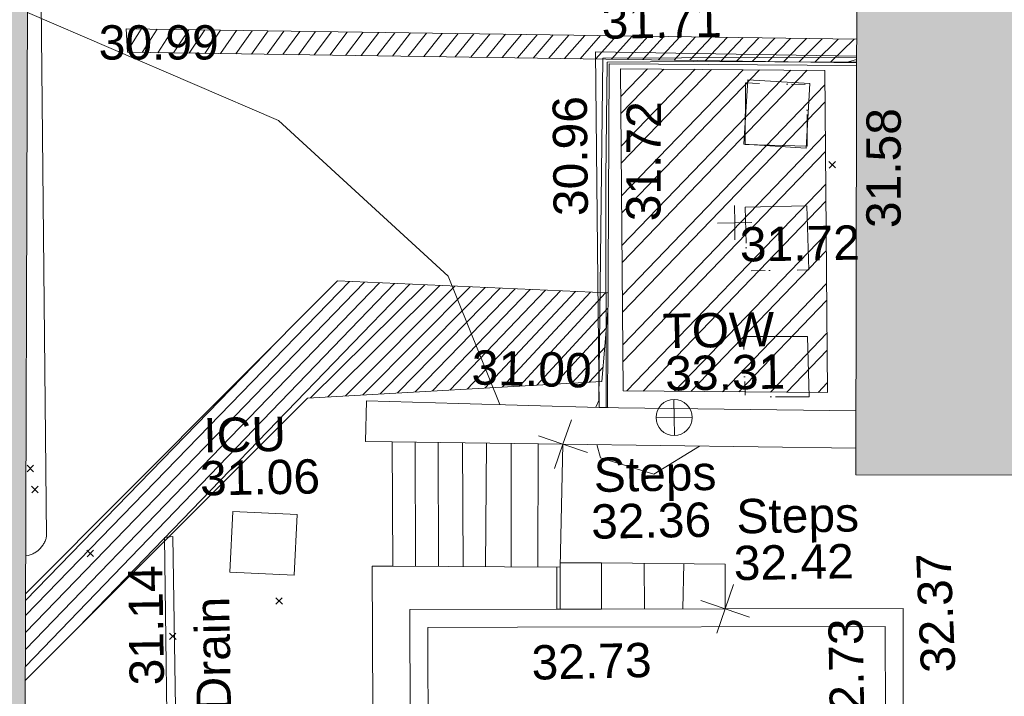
# Model space of a CAD drawing. Header units: millimetres. Extents: x -290717 to 520720, y -103372 to 287762.
# Tile 295 of 375: x 126117 to 136870, y 231778 to 239168. Entities that reach past the tile are written whole.
import ezdxf

# ---------------------------------------------------------------- set-up
doc = ezdxf.new("R2010")
doc.units = ezdxf.units.MM
for name, pattern in [('IMPORT-HIDDEN2 _3_', [4762.5, 3175, -1587.5]), ('IMPORT-UG_ELEC_STREET LIGHTING_QLB2 _2_', [2700, 1500, -300.0000000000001, 0, -250, 150, -300.0000000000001, 0, -200]), ('IMPORT-UG_UNIDENTIFIED_QLA _2_', [2350, 1500, -300.0000000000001, 0, -50, 150, -300.0000000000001, 0, -50])]:
    doc.linetypes.add(name, pattern=pattern)
for name, color, linetype, lineweight, true_color in [('00_TOPO_TOP_OF_WALL', 7, 'Continuous', 9, 0x666666), ('00_UAV_BUILDING_OUTLINE', 5, 'Continuous', 9, 0x0000ff), ('00_UAV_CONCRETE', 9, 'Continuous', 9, 0x808080), ('00_UAV_FENCE', 7, 'Continuous', 9, 0x264c2f), ('00_UAV_LAND_DRAIN', 7, 'Continuous', 9, 0xff7f7f), ('00_UAV_LEVEL_SPOT', 7, 'Continuous', 9, 0x666666), ('00_UAV_PIPE', 140, 'Continuous', 9, 0x00bfff), ('00_UAV_SERV_IC', 5, 'Continuous', 9, 0x0000ff), ('00_UAV_STEPS', 7, 'Continuous', 9, 0x666666), ('00_UAV_TOP_OF_WALL', 7, 'Continuous', 9, 0x666666), ('00_UAV_WALL', 7, 'Continuous', 9, 0x7c00a5), ('00_UAV_WALL_RETAINING', 7, 'Continuous', 9, 0x7c00a5), ('01_DTM_CONTOUR_MNR', 7, 'Continuous', 9, 0xa5a552), ('12333-PUM-2D-U-0001-C01 - Rev2_REVIT IMPORT_dwg', 7, 'Continuous', 9, 0x767676), ('A_RHA_Line', 7, 'Continuous', 9, 0x00a600), ('PUM-CHAMBER EXTENTS', 6, 'IMPORT-HIDDEN2 _3_', 9, 0xff00ff), ('PUM-SCAR', 7, 'Continuous', 9, 0x999999), ('PUM-UNIDENTIFIED UTILITIES-QLA', 7, 'IMPORT-UG_UNIDENTIFIED_QLA _2_', 9, 0x52a500)]:
    doc.layers.add(name, color=color, linetype=linetype, lineweight=lineweight, true_color=true_color)
doc.layers.add('A_RHA_Detail', color=7, linetype='Continuous', lineweight=9)
doc.layers.add('GEN-TEXT', color=7, linetype='Continuous', lineweight=9)
doc.styles.add('Swis721 Lt BT_2', font='swissl.ttf', dxfattribs={"height": 375})
pattern_1 = [(225, (-533641079.65, -725615854.3560001), (88.38834764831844, -88.38834764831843), [])]

# ---------------------------------------------------------------- blocks, each defined once
blk = doc.blocks.new('12333-PUM-2D-U-0001-C01 - Rev2_REVIT IMPORT_dwg_MSL_Node_Linework_1-2077247-Site Location Plan Existing')
at = {"layer": '00_UAV_STEPS', "color": 254, "true_color": 0xcccccc, "flags": 128}
for points in [[(256.5421955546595, 704.8438894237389), (0, 0), (-704.8438894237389, 256.5421955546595)], [(704.8438894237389, -256.5421955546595), (0, 0), (-256.5421955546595, -704.8438894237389)]]:
    blk.add_lwpolyline(points, dxfattribs=at)
blk = doc.blocks.new('12333-PUM-2D-U-0001-C01 - Rev2_REVIT IMPORT_dwg_TOW-2077249-Site Location Plan Existing')
at = {"layer": '00_TOPO_TOP_OF_WALL', "color": 254, "true_color": 0xcccccc, "flags": 128}
for points in [[(0, 525.0554400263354), (0, 0), (-525.0554401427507, 0)], [(525.0554401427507, 0), (0, 0), (0, -525.0554400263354)]]:
    blk.add_lwpolyline(points, dxfattribs=at)
at = {"layer": '00_TOPO_TOP_OF_WALL', "color": 254, "true_color": 0xcccccc}
blk.add_circle((0, 0), 525.0554401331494, dxfattribs=at)
blk = doc.blocks.new('12333-PUM-2D-U-0001-C01 - Rev2_REVIT IMPORT_dwg_UAV-2077255-Site Location Plan Existing')
at = {"layer": '00_UAV_LEVEL_SPOT', "color": 254, "true_color": 0xcccccc, "flags": 128}
for points in [[(500.0000000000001, 0), (0, 0), (0, 500.0000000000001)], [(0, -500.0000000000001), (0, 0), (-500.0000000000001, 0)]]:
    blk.add_lwpolyline(points, dxfattribs=at)
blk = doc.blocks.new('12333-PUM-2D-U-0001-C01 - Rev2_REVIT IMPORT_dwg_MGS62954_T2_Galway_ITM_3d_Rev1-2077680-Site Location Plan Existing')
at = {"layer": '00_UAV_CONCRETE', "color": 254, "true_color": 0xcccccc}
blk.add_line((534037992.8125167, 725786271.0693449), (534037985.938989, 725785812.7675687), dxfattribs=at)
at = {"layer": '00_UAV_CONCRETE', "color": 254, "true_color": 0xcccccc, "flags": 128}
blk.add_lwpolyline([(534041362.7486716, 725791794.5573869), (534038514.006, 725791892.9585), (534038497.2568781, 725789743.4878302), (534038483.7459459, 725788009.584895)], dxfattribs=at)
at = {"layer": '00_UAV_LAND_DRAIN', "color": 254, "true_color": 0xcccccc, "flags": 128}
blk.add_lwpolyline([(534033507.7019633, 725764811.5966702), (534033618.8120132, 725769810.1173351), (534033620.1505001, 725769870.3319999), (534033710.9611723, 725774809.2069005), (534033783.1505001, 725778735.332), (534033786.2570464, 725779808.4411135), (534033800.7308004, 725784808.1792247), (534033806.1505001, 725786680.3320003), (534033714.1505001, 725786670.3320001), (534033701.021753, 725783635.403292), (534033690.1505001, 725781122.332), (534033646.7268459, 725778636.0494431), (534033612.1504999, 725776656.332), (534033572.6233523, 725773636.6806085), (534033541.1505, 725771232.3320001), (534033494.1242883, 725768637.3769853), (534033425.1505001, 725764831.332), (534033400.665271, 725763638.341874), (534033389.2668344, 725763082.9775764)], dxfattribs=at)
at = {"layer": '00_UAV_PIPE', "color": 254, "true_color": 0xcccccc, "flags": 128}
blk.add_lwpolyline([(534032195.7518206, 725786498.7792832), (534032222.006, 725786501.9585), (534032232.7981554, 725786504.4832227), (534032243.4751199, 725786507.4576591), (534032254.0181624, 725786510.8765916), (534032264.4087868, 725786514.7340217), (534032274.6287644, 725786519.0231823), (534032284.660166, 725786523.7365489), (534032294.485393, 725786528.8658525), (534032304.0872087, 725786534.4020947), (534032313.4487682, 725786540.3355631), (534032322.5536483, 725786546.6558483), (534032327.006, 725786549.9584999), (534032335.6960213, 725786556.838062), (534032344.0903336, 725786564.0754899), (534032352.1742107, 725786571.6580868), (534032359.9334707, 725786579.5725497), (534032367.3545013, 725786587.8049946), (534032374.4242833, 725786596.3409789), (534032381.1304139, 725786605.1655272), (534032387.4611286, 725786614.2631584), (534032393.4053207, 725786623.6179125), (534032398.9525625, 725786633.2133776), (534032404.0931219, 725786643.0327203), (534032408.8179807, 725786653.0587142), (534032413.1188501, 725786663.2737699), (534032416.9881847, 725786673.6599672), (534032420.4191964, 725786684.1990848), (534032423.4058661, 725786694.8726339), (534032425.9429542, 725786705.6618891), (534032493.006, 725795458.9585)], dxfattribs=at)
at = {"layer": '00_UAV_SERV_IC', "color": 254, "true_color": 0xcccccc, "flags": 128}
for points in [[(534040169.0059999, 725791557.9585), (534040847.006, 725791505.9584999), (534040793.0456131, 725790802.3980715), (534040115.0456131, 725790854.3980718)], [(534034464.006, 725786942.9585), (534035167.006, 725786895.9585001), (534035122.7523807, 725786234.0373439), (534034419.7523808, 725786281.0373436)]]:
    blk.add_lwpolyline(points, close=True, dxfattribs=at)
at = {"layer": '00_UAV_STEPS', "color": 254, "true_color": 0xcccccc}
for p, q in [((534036470.0594898, 725787664.7129668), (534036449.8983588, 725786308.5243489)), ((534036720.7959411, 725787657.0685627), (534036702.0653383, 725786302.4028708)), ((534036968.4471253, 725786295.9363213), (534036987.1581118, 725787648.947765)), ((534037249.3412402, 725787640.9543768), (534037214.8359893, 725786289.9551096)), ((534037492.109551, 725786283.2241569), (534037517.6040834, 725787632.7756315)), ((534037784.7671595, 725786276.1197486), (534037813.8774758, 725787623.7429062)), ((534038946.0824285, 725786298.6766105), (534038941.2232025, 725785798.3866242)), ((534039380.991638, 725786286.4477288), (534039359.1886971, 725785792.0945296))]:
    blk.add_line(p, q, dxfattribs=at)
at = {"layer": '00_UAV_STEPS', "color": 254, "true_color": 0xcccccc, "flags": 128}
blk.add_lwpolyline([(534036217.3981228, 725787672.4160572), (534036202.9907179, 725786314.5181539), (534038027.6353946, 725786270.2240022), (534038083.0692115, 725787615.5358411), (534036217.3981228, 725787672.4160572)], dxfattribs=at)
blk.add_lwpolyline([(534038472.0184085, 725785805.4500805), (534038480.1011992, 725786311.779183), (534039830.9942005, 725786273.7944483), (534039822.3109896, 725785785.12264)], close=True, dxfattribs=at)
at = {"layer": '00_UAV_WALL', "color": 254, "true_color": 0xcccccc}
blk.add_line((534038083.0692115, 725787615.5358411), (534041281.0978068, 725787513.3356411), dxfattribs=at)
at = {"layer": '00_UAV_WALL', "color": 254, "true_color": 0xcccccc, "flags": 128}
for points in [[(534041288.8986073, 725787922.3571115), (534038696.9913853, 725788001.5374514), (534038585.0060002, 725788004.9585), (534038483.7459459, 725788009.584895), (534036949.4368198, 725788079.6847982), (534035947.1637779, 725788125.4769024), (534035926.4943786, 725787682.565559), (534036217.3981228, 725787672.4160572)], [(534036104.2378526, 725764808.5729617), (534035630.2775475, 725764808.1553998), (534035689.4244599, 725768411.136259), (534035726.1505, 725770648.332), (534035792.1285502, 725773409.9824679), (534035867.1694063, 725776550.9757928), (534036720.1505, 725776516.3320001), (534036743.9329351, 725777519.1580106), (534036756.1505001, 725778034.332), (534035874.1505001, 725778044.332), (534035917.8358616, 725781645.7849793), (534035974.5345253, 725786320.0640413), (534036202.9907179, 725786314.5181539)], [(534038472.0184085, 725785805.4500805), (534038019.9921241, 725785812.2549295), (534037985.938989, 725785812.7675688), (534036379.0060002, 725785836.9585), (534036343.5869633, 725783484.1751914), (534036283.006, 725779459.9585), (534036491.4555455, 725779456.8204796), (534037085.7291963, 725779447.8742243), (534039248.9596809, 725779415.3087347), (534041668.7411824, 725779378.8811005), (534041674.9963022, 725779794.3904521), (534041697.0119076, 725781256.8229243), (534041750.257991, 725784793.8049322), (534041764.7411824, 725785755.8811003), (534039822.3109896, 725785785.12264)]]:
    blk.add_lwpolyline(points, dxfattribs=at)
blk.add_lwpolyline([(534041475.567997, 725779577.9592772), (534041550.8299727, 725784577.3928086), (534041565.6630056, 725785562.707915), (534037551.5445808, 725785623.136858), (534036572.1791855, 725785637.8803233), (534036511.6606749, 725781617.812187), (534036482.0841768, 725779653.1316853), (534039516.8372066, 725779607.4462076)], close=True, dxfattribs=at)
at = {"layer": '00_UAV_WALL_RETAINING', "color": 254, "true_color": 0xcccccc, "flags": 128}
for points in [[(534041360.849954, 725791695.0014145), (534038658.006, 725791758.9585), (534038608.5148643, 725789463.0953615), (534038577.0901031, 725788005.3201637)], [(534038480.1011992, 725786311.779183), (534038029.6009691, 725786317.9261245), (534038019.992124, 725785812.2549295)]]:
    blk.add_lwpolyline(points, dxfattribs=at)
at = {"layer": '01_DTM_CONTOUR_MNR', "color": 254, "true_color": 0xcccccc, "flags": 128}
for points in [[(534032316.8409532, 725792431.4247524), (534035038.6938386, 725791203.850148), (534036861.9083895, 725789469.365447), (534037400.349969, 725788059.0833642)], [(534038447.4719086, 725788011.2421925), (534038483.6000001, 725788085.0000001), (534038589.87013, 725791820.7792208), (534041164.3984732, 725791787.8266499), (534041362.4691508, 725791779.9012014)], [(534038560.0979484, 725788006.0965055), (534038600.4906362, 725790520.2215868), (534038638.5714287, 725791778.5714285), (534039577.351454, 725791770.192794), (534041361.5167899, 725791729.9658015)], [(534038453.4041832, 725787603.7009537), (534038489.9808607, 725787457.7117747), (534039069.5527696, 725787270.793196), (534039572.9261433, 725787567.9241104)]]:
    blk.add_lwpolyline(points, dxfattribs=at)
at = {"xscale": 0.375, "yscale": 0.375, "zscale": 0.375}
for name, p in [('12333-PUM-2D-U-0001-C01 - Rev2_REVIT IMPORT_dwg_UAV-2077255-Site Location Plan Existing', (534040000.0000001, 725790000)), ('12333-PUM-2D-U-0001-C01 - Rev2_REVIT IMPORT_dwg_TOW-2077249-Site Location Plan Existing', (534039301.006, 725787883.9585001)), ('12333-PUM-2D-U-0001-C01 - Rev2_REVIT IMPORT_dwg_MSL_Node_Linework_1-2077247-Site Location Plan Existing', (534038083.0692115, 725787615.5358411)), ('12333-PUM-2D-U-0001-C01 - Rev2_REVIT IMPORT_dwg_MSL_Node_Linework_1-2077247-Site Location Plan Existing', (534039822.3109896, 725785785.12264))]:
    blk.add_blockref(name, p, dxfattribs=at)
at = {"layer": '00_UAV_BUILDING_OUTLINE', "color": 251, "true_color": 0x666666, "insert": (534041435.8492041, 725789916.717615), "char_height": 375, "width": 1495.902363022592, "attachment_point": 1, "rotation": 88.90739533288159, "line_spacing_factor": 1.005061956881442, "style": 'Swis721 Lt BT_2'}
blk.add_mtext('31.58', dxfattribs=at)
at = {"layer": '00_UAV_CONCRETE', "color": 251, "true_color": 0x666666, "insert": (534038024.3875789, 725790105.1927565), "char_height": 375, "width": 1495.902363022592, "attachment_point": 1, "rotation": 89.55354841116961, "line_spacing_factor": 1.005061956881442, "style": 'Swis721 Lt BT_2'}
blk.add_mtext('30.96', dxfattribs=at)
at = {"layer": '00_UAV_FENCE', "color": 251, "true_color": 0x666666, "insert": (534033093.3509043, 725792277.9912409), "char_height": 375, "width": 1495.902363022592, "attachment_point": 1, "rotation": 359.02454442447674, "line_spacing_factor": 1.005061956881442, "style": 'Swis721 Lt BT_2'}
blk.add_mtext('30.99', dxfattribs=at)
at = {"layer": '00_UAV_LAND_DRAIN', "color": 251, "true_color": 0x666666, "char_height": 375, "attachment_point": 1, "line_spacing_factor": 1.005061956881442, "style": 'Swis721 Lt BT_2'}
for s, insert, width, rotation in [('31.14', (534033306.2269902, 725785059.6118125), 1495.902363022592, 89.83413477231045), ('Land Drain', (534034033.2654653, 725783451.1146829), 2963.311347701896, 90)]:
    blk.add_mtext(s, dxfattribs=dict(at, insert=insert, width=width, rotation=rotation))
at = {"layer": '00_UAV_LEVEL_SPOT', "insert": (534040051.8765643, 725789949.1441547), "char_height": 375, "width": 1495.902363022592, "attachment_point": 1, "line_spacing_factor": 1.005061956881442, "style": 'Swis721 Lt BT_2'}
blk.add_mtext('31.72', dxfattribs=at)
at = {"layer": '00_UAV_SERV_IC', "color": 251, "true_color": 0x666666, "char_height": 375, "attachment_point": 1, "line_spacing_factor": 1.005061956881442, "style": 'Swis721 Lt BT_2'}
for s, insert, width in [('31.71', (534038585.5606508, 725792408.0707957), 1495.902363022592), ('ICU', (534034157.7249945, 725787968.0992165), 1021.012723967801), ('31.06', (534034112.8968439, 725787497.7202156), 1495.902363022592)]:
    blk.add_mtext(s, dxfattribs=dict(at, insert=insert, width=width))
at = {"layer": '00_UAV_STEPS', "char_height": 375, "attachment_point": 1, "line_spacing_factor": 1.005061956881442, "style": 'Swis721 Lt BT_2'}
for s, insert, width in [('Steps', (534038413.3789533, 725787460.595344), 1552.889119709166), ('Steps', (534039962.3803866, 725786980.721221), 1552.889119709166), ('32.36', (534038375.8595325, 725786950.4738364), 1495.902363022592), ('32.42', (534039924.8609656, 725786470.5997136), 1495.902363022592)]:
    blk.add_mtext(s, dxfattribs=dict(at, insert=insert, width=width))
at = {"layer": '00_UAV_TOP_OF_WALL', "char_height": 375, "attachment_point": 1, "line_spacing_factor": 1.005061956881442, "style": 'Swis721 Lt BT_2'}
for s, insert, width in [('TOW', (534039190.1945944, 725789018.3817598), 1343.937678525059), ('33.31', (534039212.6565018, 725788554.5338372), 1495.902363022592)]:
    blk.add_mtext(s, dxfattribs=dict(at, insert=insert, width=width))
at = {"layer": '00_UAV_WALL', "color": 251, "true_color": 0x666666, "char_height": 375, "width": 1495.902363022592, "attachment_point": 1, "line_spacing_factor": 1.005061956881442, "style": 'Swis721 Lt BT_2'}
for s, insert, rotation in [('31.00', (534037109.5630185, 725788659.5254502), 357.3840751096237), ('32.37', (534041949.8609921, 725785041.7455943), 91.38754466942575), ('32.73', (534040945.5524475, 725784347.337853), 89.98480113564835), ('32.73', (534037696.7839398, 725785422.6391405), 0.3379106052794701)]:
    blk.add_mtext(s, dxfattribs=dict(at, insert=insert, rotation=rotation))
at = {"layer": '00_UAV_WALL_RETAINING', "color": 251, "true_color": 0x666666, "insert": (534038815.3161215, 725790037.5067288), "char_height": 375, "width": 1495.902363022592, "attachment_point": 1, "rotation": 88.76508574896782, "line_spacing_factor": 1.005061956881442, "style": 'Swis721 Lt BT_2'}
blk.add_mtext('31.72', dxfattribs=at)
blk = doc.blocks.new('12333-PUM-2D-U-0001-C01 - Rev2_REVIT IMPORT_dwg-1620468-Site Location Plan Existing')
at = {"layer": 'PUM-CHAMBER EXTENTS', "true_color": 0xffaaff}
h = blk.add_hatch(dxfattribs=at)
h.set_pattern_fill('FP_3', color=211, style=0, pattern_type=2)
h.set_pattern_definition([(45, (-533641079.65, -725615854.3560001), (-265.1650429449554, 265.1650429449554), []), (45, (-533640902.873, -725615854.3560001), (-265.1650429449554, 265.1650429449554), [])])
h.paths.add_polyline_path([(399900.3501528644, 172273.6438213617), (399933.3501529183, 175792.6438213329), (397703.350152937, 175849.6438213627), (397670.350152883, 172330.6438213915)])
at = {"layer": 'PUM-SCAR', "true_color": 0xdddddd}
h = blk.add_hatch(dxfattribs=at)
h.set_pattern_fill('FP_13', color=254, style=0, pattern_type=2)
h.set_pattern_definition(pattern_1)
h.paths.add_polyline_path([(400281.7652383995, 175870.2769321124), (400278.9537442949, 176126.0490083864), (392312.3501528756, 176378.6438213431), (392322.3501528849, 176122.643821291), (400281.2644223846, 175870.292811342)])
h = blk.add_hatch(dxfattribs=at)
h.set_pattern_fill('FP_13', color=254, style=0, pattern_type=2)
h.set_pattern_definition(pattern_1)
h.paths.add_polyline_path([(391088.3283166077, 169283.6795208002), (394223.3501528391, 172312.6438213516), (397440.3501529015, 172437.6438213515), (397518.3501528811, 173207.6438213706), (397517.3501528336, 173404.6438212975), (394571.3501528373, 173585.6438212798), (391107.5848834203, 170227.1364722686), (391105.7676013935, 170138.1004889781)])
at = {"layer": 'GEN-TEXT', "color": 253, "true_color": 0xaaaaaa}
for p, q in [((399960.9948138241, 174724.288482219), (400031.7054919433, 174794.9991603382)), ((400031.7054919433, 174724.288482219), (399960.9948138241, 174794.9991603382)), ((391146.9948138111, 171560.2884822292), (391217.7054919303, 171630.9991603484)), ((391217.7054919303, 171560.2884822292), (391146.9948138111, 171630.9991603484)), ((391192.994813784, 171330.2884822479), (391263.7054919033, 171400.9991603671)), ((391263.7054919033, 171330.2884822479), (391192.994813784, 171400.9991603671)), ((391784.9948138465, 170621.2884823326), (391855.7054919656, 170691.9991604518)), ((391855.7054919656, 170621.2884823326), (391784.9948138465, 170691.9991604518)), ((393837.9948138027, 170066.2884822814), (393908.7054919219, 170136.9991604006)), ((393908.7054919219, 170066.2884822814), (393837.9948138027, 170136.9991604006)), ((392670.9948137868, 169700.2884822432), (392741.705491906, 169770.9991603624)), ((392741.705491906, 169700.2884822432), (392670.9948137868, 169770.9991603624))]:
    blk.add_line(p, q, dxfattribs=at)
at = {"layer": 'PUM-CHAMBER EXTENTS', "color": 211, "linetype": 'Continuous', "true_color": 0xffaaff, "flags": 128}
blk.add_lwpolyline([(397670.3501528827, 172330.6438213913), (399900.3501528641, 172273.6438213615), (399933.3501529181, 175792.6438213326), (397703.3501529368, 175849.6438213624)], close=True, dxfattribs=at)
at = {"layer": 'PUM-SCAR', "color": 254, "true_color": 0xdddddd}
blk.add_line((400281.7652383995, 175870.2769321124), (392322.3501528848, 176122.643821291), dxfattribs=at)
at = {"layer": 'PUM-SCAR', "color": 254, "true_color": 0xdddddd, "flags": 128}
for points in [[(392322.3501528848, 176122.643821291), (392312.3501528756, 176378.6438213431), (400286.6386407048, 176125.8053455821)], [(397517.3501528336, 173404.6438212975), (394571.3501528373, 173585.6438212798), (391107.5848834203, 170227.1364722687)], [(391088.3283166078, 169283.6795208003), (394223.3501528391, 172312.6438213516), (397440.3501529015, 172437.6438213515), (397518.3501528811, 173207.6438213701)]]:
    blk.add_lwpolyline(points, dxfattribs=at)
at = {"layer": 'PUM-UNIDENTIFIED UTILITIES-QLA', "color": 9, "true_color": 0xc5e1aa, "flags": 128}
for points in [[(399725.350152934, 174966.6438213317), (399051.350152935, 174996.6438213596), (399066.3501528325, 175669.6438213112), (399740.3501527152, 175639.6438212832)], [(399037.350152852, 174314.6438213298), (399712.3501528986, 174314.6438213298), (399719.3501528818, 173616.643821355), (399044.3501528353, 173616.643821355)], [(399701.3501528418, 172231.6438213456), (399694.3501528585, 172890.6438213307), (398994.3501529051, 172900.6438213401), (399001.3501528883, 172241.643821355)]]:
    blk.add_lwpolyline(points, close=True, dxfattribs=at)
blk.add_blockref('12333-PUM-2D-U-0001-C01 - Rev2_REVIT IMPORT_dwg_MGS62954_T2_Galway_ITM_3d_Rev1-2077680-Site Location Plan Existing', (-533641079.6498471, -725615854.3561786))

msp = doc.modelspace()

# ---------------------------------------------------------------- hatches: boundary and pattern name
at = {"layer": 'A_RHA_Detail', "true_color": 0xc0c0c0}
h = msp.add_hatch(color=9, dxfattribs=at)
h.paths.add_polyline_path([(-80880.60083898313, -68502.79057078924), (-80400.86592458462, -68483.4150911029), (-80400.86592458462, -62984.64684182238), (-24474.85765180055, -63009.32043784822), (-24456.14471274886, -50840.30023854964), (-36622.55041054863, -50831.65104346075), (-36622.5504104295, -44228.57792609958), (-50959.05265825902, -44213.68205212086), (-50959.05265825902, -42573.78171509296), (-54563.93258049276, -42571.21897729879), (-54565.69773355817, -45054.17447471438), (-92408.82109324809, -45027.27149617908), (-92411.78875845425, -49201.74309219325), (-100061.9988811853, -49201.74309219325), (-100052.221444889, -64852.82557835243), (-86120.90825231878, -64852.82557835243), (-86092.16626519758, -62957.90041523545), (-84861.10047611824, -62957.90041520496), (-84854.79054275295, -68240.10973718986), (-80870.60226895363, -68240.10973718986)])
h.paths.add_polyline_path([(-137238.9269955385, -68461.93840922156), (-132719.7426408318, -68433.06336920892), (-132847.0731201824, -62850.0428228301), (-130454.6837966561, -62916.63108081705), (-130498.2830220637, -61355.8539363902), (-117581.136331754, -61423.42893434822), (-117492.3908565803, -49183.91309186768), (-125136.5200282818, -49178.47881939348), (-125133.5727033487, -45032.61887132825), (-163007.1824077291, -45005.69421944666), (-163007.1824077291, -44090.29634113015), (-163123.8521375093, -44090.21339942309), (-163122.6389897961, -42383.751842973), (-166563.8543420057, -42383.75184295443), (-166565.0349082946, -44044.3982420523), (-193158.4656786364, -44025.49275802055), (-193195.152889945, -62863.6565097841), (-137269.7106414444, -62916.63108078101), (-137254.3708868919, -65679.90523788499)])
h.paths.add_polyline_path([(120310.9497607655, -32334.2823016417), (120312.4652266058, -31610.73011961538), (133451.2244789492, -31638.24899384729), (133469.2230092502, -19717.98315777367), (121295.7536929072, -19692.48606427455), (121319.8434528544, -8190.941560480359), (112277.0825929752, -8172.001674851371), (112263.1769726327, -14811.12345451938), (78285.85310969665, -14739.95861435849), (78292.82277619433, -8167.077575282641), (76545.55099677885, -8163.40371230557), (69355.76844230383, -8152.931592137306), (69353.66597202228, -9156.746357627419), (68372.60878942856, -9154.691552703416), (68372.60878942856, -13705.52853212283), (69333.72334743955, -13707.54156767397), (69325.07112544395, -16249.53369225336), (66623.4489111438, -16249.53369225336), (66619.79243932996, -17995.29925522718), (65989.07757491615, -17995.29925522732), (65985.44262769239, -19730.78799479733), (57152.23993372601, -19712.28702423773), (57127.42535098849, -31559.89461998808), (70277.87165423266, -31587.43801817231), (70277.87165428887, -32271.74147154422), (78263.96947906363, -32285.12944888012), (78266.62669288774, -31019.79372153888), (112335.8856506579, -31091.15111856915), (112335.8856506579, -32317.57330550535), (119781.4233959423, -32333.17321910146)])
h.paths.add_polyline_path([(7503.71740934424, -1791.43926322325), (15482.43097389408, -674.0213230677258), (15484.0826184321, 148.1327206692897), (56188.28042539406, 205.5276654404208), (56155.8432600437, 14338.31663138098), (18016.62665932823, 14236.4814953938), (17967.9025208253, 34313.18372075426), (21727.10644861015, 34324.06926249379), (21708.9097307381, 40608.10218319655), (18009.66447156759, 40608.10218325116), (17995.54603703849, 45483.75063445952), (9770.084212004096, 45420.63294734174), (3966.216019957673, 45443.14492469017), (3984.771235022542, 14176.56786831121), (1023.062455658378, 14176.56786840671), (-276.5134647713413, 14190.52623465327), (-231.6790044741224, 5976.811441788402), (-226.4491536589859, 193.7444677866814), (1220.250839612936, 179.5999159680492), (7477.609307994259, 143.2867556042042), (7488.638446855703, -674.0213230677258)])
h.paths.add_polyline_path([(77755.59663317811, 53.47451145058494), (77729.51881611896, 1699.844979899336), (94464.47132486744, 1659.976083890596), (94606.37913471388, 17991.39023626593), (88810.41901146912, 18015.03260816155), (88799.89418497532, 14436.74271609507), (69413.88950349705, 14457.87738898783), (69377.35724448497, 99.62816357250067), (70760.85642036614, 92.0068082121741)])
h.paths.add_polyline_path([(61252.12079698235, 46453.95617369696), (105774.7348988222, 46472.68783510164), (105768.2642197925, 61852.61234310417), (92285.13876306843, 61852.61234310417), (92308.59670397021, 65784.30757142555), (96107.46680002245, 65767.6044524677), (96059.6808111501, 75209.20847378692), (101084.8427276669, 75071.88872768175), (104988.0046543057, 74765.36560410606), (108403.6894220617, 74363.84089439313), (112009.2703903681, 73787.25420864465), (115645.3524814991, 73049.69667210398), (116890.8108050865, 72761.69136255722), (120208.9929832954, 71893.18353872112), (120865.241739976, 71703.68487155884), (124135.6329505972, 70669.67317909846), (127435.6253142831, 69480.50055823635), (127820.4368655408, 69394.93141813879), (128274.3081769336, 69331.69585757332), (128731.879114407, 69306.66104520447), (129189.9401456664, 69320.00258265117), (129645.2782985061, 69371.62688830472), (130094.6997111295, 69461.17185607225), (130535.0520071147, 69588.00939078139), (130963.2464342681, 69751.2498188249), (131376.279516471, 69949.74812593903), (131771.254123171, 70182.11198906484), (132162.5575600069, 70460.54046602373), (132496.0921582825, 70741.69081117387), (132820.8713676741, 71064.98072578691), (133117.4593294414, 71414.31364276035), (133383.77568926, 71787.23923958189), (133616.5473239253, 72178.53728446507), (133817.1647262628, 72590.54524901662), (133982.6025969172, 73017.89547517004), (134111.7005086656, 73457.59040804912), (134203.5529320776, 73906.545904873), (134257.5155882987, 74361.61286220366), (134272.5462649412, 74819.59931534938), (134250.5259874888, 75277.29281749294), (134189.6227572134, 75731.48297750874), (134090.9274700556, 76178.98397761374), (133955.1324028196, 76616.65691996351), (133783.1900598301, 77041.4318434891), (133576.3064937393, 77450.3292564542), (133335.9328436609, 77840.48103831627), (133063.7551572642, 78209.15055536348), (132761.6825665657, 78553.75185442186), (132431.8338935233, 78871.86780505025), (132076.5227904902, 79161.26705200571), (131698.2415079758, 79419.91966864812), (131299.6434187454, 79646.01139199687), (131093.5942456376, 79746.34209763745), (132146.0467355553, 83110.22226149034), (122787.763295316, 86282.54285521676), (121604.3555410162, 82800.35918872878), (117095.9864226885, 83870.84033788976), (116841.9598400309, 83526.35449576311), (116120.5435466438, 91221.9361197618), (110237.7341284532, 91274.27491024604), (110194.3680786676, 90435.39030217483), (104988.0046543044, 90486.49901569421), (104973.2761846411, 94309.82427956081), (103746.1314668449, 94309.82427962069), (103839.9937121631, 122852.1474272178), (96365.09202303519, 122931.9599471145), (96350.3400238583, 123952.416858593), (104555.5505249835, 123902.1925258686), (104607.3234457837, 120248.5396157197), (125502.5015002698, 120134.193340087), (125662.0200253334, 137657.3796883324), (114479.5865733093, 137699.2256881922), (114382.3062641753, 129149.9458158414), (104644.1590035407, 129187.997507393), (104577.9931702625, 126217.3903165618), (101184.4926405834, 126159.1566967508), (101264.6166812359, 135959.2655565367), (89967.23177303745, 135988.8856164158), (89927.63362986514, 125823.6463181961), (93630.53562299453, 125840.7948842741), (93580.6568888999, 122931.9599471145), (88697.38835373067, 122904.7310127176), (88679.38989541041, 95739.0914377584), (86378.25848993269, 95739.0914377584), (86378.18187189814, 96178.10083375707), (83279.5074328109, 96200.92083330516), (83273.62493422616, 95735.74732136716), (70169.67509616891, 95733.22421950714), (70166.2684274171, 96272.07409350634), (66674.99731291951, 96257.14073659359), (66654.74538556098, 95755.71092140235), (65784.77231076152, 95755.71092140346), (65887.65094981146, 117470.6305650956), (53473.34271625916, 117487.9046429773), (53434.44066306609, 98570.4634906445), (40649.41626913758, 98570.46349066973), (40610.16711556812, 94406.01479082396), (38853.82372865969, 94410.36303444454), (38848.65589191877, 89463.65332732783), (40612.46601909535, 89518.45976927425), (40665.38257359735, 86257.73741131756), (38372.19584673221, 86305.7230928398), (38369.79373532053, 76901.0507917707), (50937.95125076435, 76944.40198877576), (50922.88567283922, 74598.78180893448), (56484.90611318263, 74588.85093774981), (56484.9061131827, 75194.85181998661), (92465.40372273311, 75233.02581663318), (92645.92783659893, 71766.64845097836), (89810.5550181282, 69362.83965827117), (85313.16173971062, 69360.94750424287), (85313.16173971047, 66907.40508090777), (75210.14498260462, 66903.15451592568), (75210.14498260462, 63815.70944554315), (70819.40014306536, 63815.70999204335), (70819.21601502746, 64253.35708063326), (69456.8341568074, 64253.35708063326), (69455.71957374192, 66901.99623168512), (61303.3285675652, 66898.56680686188), (61304.56054652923, 63970.32021231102), (70500.41048205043, 63970.32021223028), (70500.40885431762, 61852.59006210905), (61245.64388480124, 61848.69637492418), (61252.12079698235, 46455.07044720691)])
h.paths.add_polyline_path([(-17153.16561239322, 48569.32684293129), (-17153.16561227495, 60770.38083690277), (-29362.88357762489, 60774.7042869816), (-29362.88357762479, 67399.20394583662), (-43507.25361058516, 67405.01911302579), (-43488.53133082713, 69093.07334179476), (-45766.41866234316, 69109.32868391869), (-45794.34620035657, 67405.01911302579), (-47272.11273197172, 67404.21245453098), (-47272.44887636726, 66454.91798912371), (-86004.56386335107, 66468.6329952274), (-86006.66970790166, 60521.58362724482), (-92662.8772251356, 60521.58362724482), (-92666.53762789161, 50184.35611936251), (-79752.016597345, 50179.78302554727), (-79752.016597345, 48591.49323813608), (-17157.71631240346, 48569.32845421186)])
h.paths.add_polyline_path([(-201056.4185879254, 48628.75479108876), (-138377.9751621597, 48634.64535782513), (-138377.9751621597, 50133.28202330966), (-125467.710581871, 50134.49533928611), (-125468.6909603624, 60566.19036866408), (-132186.8595615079, 60565.86652591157), (-132187.4203588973, 66533.01978768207), (-170643.3098734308, 66805.61809689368), (-170643.3098732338, 67738.78475851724), (-200340.0100486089, 67488.93693767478), (-200348.7175167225, 60827.7802510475), (-201057.5650552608, 60827.71357562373), (-201056.6510294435, 51102.0431337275)])
h.paths.add_polyline_path([(-240051.5126725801, 54769.1949116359), (-239444.4902595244, 54811.10754483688), (-239186.5396225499, 54841.92927608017), (-238764.8191578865, 54940.98166103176), (-238382.4735933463, 55122.46891391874), (-237990.3402229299, 55354.87497237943), (-237269.2031026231, 55936.21514997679), (-237030.2712443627, 56228.66101920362), (-236793.0039600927, 56569.31473977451), (-236554.5880579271, 57004.26389721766), (-236432.7219585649, 57267.46508911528), (-236300.0815274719, 57753.26239002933), (-236250.7285154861, 58017.17885687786), (-236235.6490610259, 58516.21786795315), (-236233.2538430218, 58987.85640057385), (-236213.702979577, 59823.48083772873), (-236363.8287856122, 59820.8603820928), (-236634.0279869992, 60698.06075831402), (-236391.9547756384, 61432.1972634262), (-236225.4740089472, 61435.10319604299), (-236201.6036570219, 62637.68779599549), (-232563.5271750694, 62639.28734435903), (-232563.5271750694, 63049.03842407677), (-232732.1945866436, 63049.15302221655), (-232860.1521278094, 63457.9589027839), (-232731.6068089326, 63914.24862701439), (-232560.8209657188, 63914.24862701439), (-232521.9864006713, 70597.99604498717), (-240628.6947850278, 70598.85496274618), (-240629.7923196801, 72350.98321581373), (-246412.6011213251, 72347.36085937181), (-246412.6011213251, 70616.45923939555), (-254449.5805725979, 70618.60952619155), (-254454.637144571, 70754.06491724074), (-254469.7140363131, 73191.6627625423), (-263883.2532625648, 73267.83063692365), (-263902.4181505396, 68260.74348557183), (-263714.8217520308, 68259.82096576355), (-263552.9672900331, 67819.6543439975), (-263719.0883117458, 67392.20684197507), (-263913.629869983, 67392.20684288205), (-263956.7001914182, 58633.76423459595), (-260181.1963171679, 58611.22607638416), (-260192.3146984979, 56354.25111578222), (-257184.684388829, 56339.46086010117), (-257213.4419958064, 57092.93866025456), (-257338.5163846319, 57093.27331227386), (-257471.0109295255, 57531.7457231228), (-257338.5163845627, 58062.22513700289), (-257203.4956297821, 58064.06881293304), (-257173.5751889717, 58598.54056827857), (-256478.2273617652, 58575.27357918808), (-256478.2273617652, 58788.51859477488), (-256013.0091299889, 58911.92701537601), (-255397.0786589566, 58780.99767608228), (-255397.0786664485, 58595.98242230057), (-243809.8853614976, 58585.92793205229), (-243805.3570672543, 58352.04527760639), (-243740.9394682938, 57884.52572396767), (-243619.083060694, 57421.84877501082), (-243424.3877541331, 56943.65915328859), (-243247.1437899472, 56608.24157716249), (-243003.0710577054, 56249.99021479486), (-242732.2093200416, 55932.75703086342), (-242371.7230179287, 55603.12658814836), (-242141.2551255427, 55424.88676771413), (-241804.9643038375, 55216.88439829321), (-241529.464082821, 55077.02869058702), (-241100.6275144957, 54917.18295005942), (-240836.2134980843, 54840.82833179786), (-240453.4486196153, 54788.6078413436), (-240203.3756532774, 54776.52967577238)])
h.paths.add_polyline_path([(40276.69022620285, 59895.3641775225), (40328.62676026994, 69196.9439153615), (36588.99968782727, 69217.82459101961), (36619.46637569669, 74674.25962431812), (32264.36460075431, 74687.02318924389), (32233.48293864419, 69156.26826309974), (11916.69390488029, 69269.70959690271), (11966.66200108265, 78218.75165977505), (29087.50901742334, 78123.15526811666), (29143.44567202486, 88141.13700481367), (15719.34879623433, 88216.09212957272), (15732.60379610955, 90589.99788900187), (4594.294101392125, 90652.19003492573), (4525.129359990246, 78265.12250452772), (10096.76365550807, 78234.01258734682), (10077.43887221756, 74773.03821913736), (4547.641142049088, 74803.91453678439), (4465.579974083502, 60107.16002351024), (19125.89094757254, 60025.30234268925), (19139.86249371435, 62527.53804648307), (31738.59196305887, 62457.19146407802), (31724.55430855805, 59943.11609818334), (38369.79364222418, 59906.01157297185)])
h.paths.add_polyline_path([(-246083.0241259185, 72334.29150213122), (-246083.0594797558, 72334.30275087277), (-246208.2905500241, 72334.29150213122)])
h.paths.add_polyline_path([(-114575.3004830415, 112178.0758696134), (-114575.3246436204, 112178.0758696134), (-114707.2752166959, 115801.5811617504)])
h.paths.add_polyline_path([(-154699.9178766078, 101760.4080976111), (-114382.0503338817, 101776.0542915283), (-114382.0503338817, 106926.936016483), (-113755.641395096, 106927.1791078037), (-113757.5507412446, 111847.2721532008), (-114431.6837526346, 111847.2721532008), (-114431.8098651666, 112178.075869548), (-114575.3004830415, 112178.0758696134), (-114578.9984943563, 121707.2390834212), (-123056.9849702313, 121707.2390834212), (-123068.8201032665, 156452.7036899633), (-119381.2340625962, 156454.1347343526), (-119381.2340625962, 160165.8603541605), (-115501.031452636, 160167.3661472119), (-115503.3750945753, 166206.5793118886), (-132411.7987151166, 166599.6604729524), (-132411.8243306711, 166665.6603411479), (-135275.0124468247, 166664.5489553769), (-135275.0124468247, 166628.1883102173), (-135911.3205077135, 166628.1944503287), (-135911.3479256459, 166352.1604668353), (-152521.1633846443, 166345.7145607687), (-152518.3680955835, 159142.6836790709), (-150699.3133726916, 159117.9265656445), (-150755.6690356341, 122560.6912032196), (-151059.2005266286, 122560.6912032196), (-151061.0981347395, 121302.4374931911), (-154138.3148337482, 121372.6012653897), (-154138.3148337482, 121865.183451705), (-154704.3888425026, 121867.2611370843), (-154688.5451973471, 119352.3937021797), (-154745.5933227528, 119352.3715636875), (-154745.5763474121, 118722.1532660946), (-160794.1544526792, 118748.744283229), (-160794.1544527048, 119410.5425977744), (-163852.1622693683, 119422.408321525), (-163855.0715294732, 118762.2003111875), (-167568.6765459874, 118778.5256058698), (-166634.6619849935, 124395.1277019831), (-166843.6206842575, 124471.2090400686), (-167568.6765459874, 124707.6250904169), (-168028.2173235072, 124841.3808643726), (-168630.5006276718, 124991.3056740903), (-169238.2056070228, 125117.4693074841), (-169850.3952285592, 125219.6772877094), (-170466.1255403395, 125297.7720169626), (-171089.1102599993, 125351.8553033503), (-171704.4065937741, 125381.1774254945), (-172325.0479971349, 125386.3595015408), (-172782.2248668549, 125374.5832363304), (-173401.7764236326, 125337.4554476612), (-174019.3926983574, 125276.0328036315), (-174634.1213722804, 125190.4100127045), (-175245.0145766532, 125080.7190996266), (-176047.1958093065, 124895.7675261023), (-176665.4852587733, 124724.7228134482), (-177045.3001228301, 124609.1129151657), (-177631.5127793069, 124405.2077276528), (-176665.4852586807, 118818.5158793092), (-177558.9402083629, 118822.4435769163), (-177662.2853368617, 125263.4341236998), (-176365.3912352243, 126542.9270807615), (-159462.2970490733, 126319.9103917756), (-157057.7396790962, 128609.0850976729), (-157060.6673204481, 136153.1661957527), (-158638.8016610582, 137740.2441626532), (-159352.3735831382, 137740.2441626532), (-161634.4140635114, 140201.1078539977), (-168727.9404946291, 140256.8191147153), (-171035.0401162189, 137942.884730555), (-174184.1459014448, 137942.884730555), (-176460.1168228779, 140292.2858551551), (-177341.68569345, 140292.285855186), (-177341.7114445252, 140358.4281613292), (-183428.5803825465, 140356.0660244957), (-185921.6385984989, 137917.4639097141), (-185921.6385985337, 131757.309115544), (-186906.8767412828, 131756.9267734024), (-187725.3914540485, 130809.9989183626), (-187724.0588902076, 127376.1828149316), (-186481.0281350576, 126304.557648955), (-186479.4846755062, 122327.2959175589), (-185176.2828158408, 121059.4673825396), (-180304.1129154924, 121059.4673825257), (-180304.1136492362, 118802.0484409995), (-193555.3706955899, 118802.0484409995), (-193555.3686998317, 133117.8341649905), (-192593.6442938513, 133118.2073819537), (-192593.6442938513, 134200.8158367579), (-192224.6284783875, 134200.9592041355), (-192225.5653014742, 136615.0101267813), (-192595.0012461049, 136615.0101267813), (-192595.4357332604, 137734.4745166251), (-193589.2709668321, 137734.4746851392), (-193589.2685988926, 147474.5705834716), (-193163.2062206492, 147492.8644728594), (-192606.8095195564, 147551.4951472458), (-192359.9383250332, 147589.5931622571), (-192199.8207947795, 147616.5827293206), (-191882.7548926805, 147682.9245600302), (-191568.5380071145, 147761.6632019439), (-191020.2573150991, 147932.4221712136), (-190950.5841382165, 147955.8263236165), (-190647.7999969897, 148070.951423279), (-190349.769078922, 148197.8750093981), (-190056.9509284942, 148336.4013817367), (-189769.7970512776, 148486.316942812), (-189375.4954991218, 148717.2624196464), (-189132.9060261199, 148873.2749095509), (-188867.5421091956, 149059.0543930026), (-188609.6764469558, 149255.1087866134), (-188354.9814056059, 149465.3525772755), (-188079.6339208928, 149713.8792482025), (-187884.9836199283, 149901.8220103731), (-187538.2510284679, 150274.4802367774), (-187446.2998447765, 150378.396083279), (-187241.3270201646, 150629.2310214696), (-187046.3599558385, 150887.9197697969), (-186861.699277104, 151154.0634500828), (-186546.1373636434, 151669.8298752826), (-186524.4196769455, 151707.063245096), (-163675.289831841, 151669.8298752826), (-163687.5843044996, 148134.0767945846), (-157303.6541541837, 148136.4921063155), (-157303.6541541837, 155759.9150161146), (-157557.4317586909, 155765.0384228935), (-157555.9168973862, 166678.0466575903), (-187009.2021991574, 166699.7464767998), (-187013.0952111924, 162054.4009359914), (-188707.1775469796, 162044.5925187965), (-188705.9961893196, 155021.5333641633), (-188737.9999316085, 154650.5326603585), (-188799.0133970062, 154283.1866125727), (-188857.2045401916, 154035.4341107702), (-188966.1106131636, 153679.3368924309), (-189102.6200311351, 153332.8820747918), (-189265.8911677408, 152998.2056672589), (-189454.9174010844, 152677.3710606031), (-189645.2484685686, 152421.322012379), (-189916.9563410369, 152104.2450531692), (-190212.7041973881, 151809.4634871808), (-190530.6686598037, 151538.7947475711), (-190868.889367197, 151293.9075915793), (-191225.2810786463, 151076.3118324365), (-191597.6465194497, 150887.3490190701), (-192092.8415776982, 150682.5621956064), (-192485.2937347, 150569.6612301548), (-192903.8930807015, 150482.2408890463), (-193187.215491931, 150440.8868273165), (-193594.1866364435, 150407.1257787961), (-193594.5953882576, 151459.989522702), (-205369.2399268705, 151455.4201248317), (-205354.452352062, 113350.0822379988), (-207187.1580384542, 113349.3709450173), (-207184.3024929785, 105991.0636522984), (-205312.8709512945, 105991.0636522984), (-205311.2365670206, 101769.6553082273), (-175488.645120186, 101781.2285901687), (-175488.645120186, 110889.6985621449), (-154703.462766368, 110897.5679794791), (-154700.5193329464, 103310.2697088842)])
h.paths.add_polyline_path([(193735.9435692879, 113047.8274775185), (208865.0938716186, 114991.026643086), (208976.1154122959, 114126.6471161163), (216447.8967330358, 115086.3281915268), (216038.7305308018, 118271.970241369), (232648.5073383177, 120405.3421627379), (233425.9936153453, 114352.0734369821), (240632.2017567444, 115277.6440986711), (239854.8412683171, 121329.9334728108), (256406.8682407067, 123455.8879629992), (257091.7572256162, 118089.1198988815), (264572.287122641, 119040.8180953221), (261877.8350554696, 138524.7609215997), (259178.7147038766, 138221.6086023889), (259197.3483654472, 137439.0084132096), (254686.1480587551, 136897.0007613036), (255412.6810205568, 131314.8303174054), (240852.7447965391, 129522.4514055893), (239771.0426540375, 137918.8519126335), (240649.582243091, 138010.1984551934), (240062.3063116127, 142776.6750342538), (239165.7694641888, 142685.0143484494), (237630.9646614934, 151018.3171733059), (266172.8791088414, 154560.7889781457), (271297.187694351, 142612.4006970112), (276531.7397502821, 144861.0987145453), (274941.5029779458, 148527.903728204), (302074.530765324, 160134.9084326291), (300215.9323773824, 164320.1841173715), (301528.161327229, 164907.0997990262), (300405.1237791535, 167477.8916353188), (299016.6944531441, 166945.7181825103), (295626.7488506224, 174518.7544287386), (294333.0289184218, 177537.1551681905), (287288.847594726, 174518.7544287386), (289427.6893504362, 169661.0163464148), (272956.7816584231, 162557.1203578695), (271943.2187786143, 164897.4305293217), (267016.3118217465, 162764.0369715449), (268502.3094164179, 159357.043014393), (265200.4029571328, 157946.4096681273), (226856.4166955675, 153146.7821791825), (227510.3041274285, 148852.0205335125), (228280.9873164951, 141179.0007484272), (227302.3544112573, 141050.2812999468), (227895.3788231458, 136433.1758633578), (228748.5501749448, 136523.8855003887), (229602.307730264, 128023.7667641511), (217691.2359889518, 126493.8999679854), (217642.3600127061, 126874.4332670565), (215138.5007311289, 126552.8357430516), (215194.9980427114, 126112.9650749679), (215015.6132225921, 126089.9247571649), (214840.967257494, 127449.6644606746), (192258.7012018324, 124549.1816390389), (193486.3576426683, 114991.026643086)])
h.paths.add_polyline_path([(-78076.24179098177, 117605.518872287), (-78076.23951907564, 117610.0871212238), (-78070.31812256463, 129485.733079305), (-74723.15926546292, 129478.3852560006), (-74723.15926546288, 125435.7860625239), (-48015.64546089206, 125380.0246061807), (-47996.55031653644, 135872.5822179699), (-61198.159180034, 135901.5630078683), (-74714.72264147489, 135923.5088764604), (-74723.62876031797, 131865.2975510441), (-78070.31812256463, 131872.6421692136), (-78062.97909490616, 149549.768943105), (-58292.26570494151, 149541.5607197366), (-58292.26570494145, 148946.2407608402), (-37707.70924049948, 148937.6946534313), (-37707.70924049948, 159740.0690313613), (-44148.26955758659, 159742.7429641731), (-44148.26955758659, 162961.3319175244), (-49829.95437586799, 162961.3319175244), (-49830.92144141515, 160632.0129326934), (-78494.0902662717, 160643.9130440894), (-78494.0902662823, 161615.1537737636), (-78739.22585210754, 161615.2555472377), (-78691.79195364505, 168187.9195488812), (-90844.5764503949, 168126.8149080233), (-90962.52567696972, 152686.7636278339), (-89064.97866810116, 152685.97582136), (-89079.54115383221, 117610.0871212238), (-78374.80210165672, 117605.6428258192)])
h.paths.add_polyline_path([(69254.82576126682, 129235.9722870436), (69259.97086178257, 136167.7892474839), (86068.0992678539, 136131.0235193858), (86008.66431381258, 164703.3084147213), (58789.63167882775, 164723.5115811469), (58789.63167882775, 170119.2062865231), (54460.16324890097, 170122.4198087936), (54457.21717773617, 166153.2792453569), (47042.21516498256, 166158.7829869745), (47041.10931533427, 164668.9097040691), (39173.27935198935, 164674.7495545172), (39172.83712618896, 164078.9539098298), (17014.87910992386, 164095.400525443), (17002.38841206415, 147267.1142245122), (12659.63471563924, 147267.1142245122), (12653.6008753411, 139137.9291796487), (17031.41608901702, 139134.6797717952), (17024.58791744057, 129935.3194463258), (39191.34773726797, 129918.8662983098), (39191.34773726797, 129258.2867272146), (69014.0340609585, 129236.1510132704)])
h.paths.add_polyline_path([(39265.62356917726, 139467.8223435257), (33050.91021530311, 139484.1586867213), (33087.56357182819, 153427.9220784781), (39277.60130890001, 153411.6505991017), (39277.60130890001, 152830.3127277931), (43058.29603858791, 152820.3745823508), (43024.83899408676, 140092.5601633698), (39267.2657899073, 140092.5601633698)])
h.paths.add_polyline_path([(1979.548949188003, 189123.2414339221), (18699.10403225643, 189180.0465563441), (18678.46874727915, 195253.6675675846), (24349.02704558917, 195272.9334349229), (24334.96888369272, 199550.7690689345), (28829.78348971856, 199566.0403168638), (28798.35772162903, 208815.6446465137), (24334.94961552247, 208806.1514042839), (24333.90624838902, 209113.2475694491), (16811.59093053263, 209087.6902915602), (16806.58456496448, 208843.590909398), (6772.293057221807, 208809.4991440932), (6797.166076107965, 201488.5780549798), (-8471.058649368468, 201436.7038403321), (-8471.058649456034, 200429.0172029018), (-11856.09020773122, 200417.5164702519), (-11823.72827012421, 190892.3684139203), (-7614.729360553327, 190904.9356358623), (-7614.729360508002, 190170.8290169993), (-4608.619189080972, 190169.2993656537), (-4608.238782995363, 190916.8832264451), (1973.379031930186, 190939.2444093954), (1977.122761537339, 189837.3456606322)])
h.paths.add_polyline_path([(-20506.2213294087, 190640.028646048), (-20122.28942212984, 206347.1214480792), (-41550.34215554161, 207015.255795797), (-41462.26177905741, 210449.6195896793), (-31391.41053375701, 210152.0276719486), (-31078.64493158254, 223862.574366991), (-44305.08575746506, 224230.797228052), (-44490.79956595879, 211865.5542346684), (-47510.12209651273, 211942.9901386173), (-47722.57925074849, 203659.0205615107), (-47076.06680551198, 203635.3001466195), (-47175.4684425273, 199531.9403872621), (-46801.21126120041, 199520.4703265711), (-46873.68175963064, 195478.589946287), (-44600.40472249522, 195425.25597799), (-44685.88459510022, 192243.2795180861), (-38073.99929110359, 192135.6564361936), (-38104.39995468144, 191126.9722513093), (-21537.79264469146, 190668.5723413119)])
h.paths.add_polyline_path([(16801.02360974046, 195961.5001375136), (9656.615133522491, 196015.1086064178), (9643.83815057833, 199513.9922857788), (11631.77992465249, 199485.8321209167), (11631.79209405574, 203322.2460457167), (16806.58456511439, 203391.4855727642), (16801.04077099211, 195984.4293109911)])
h.paths.add_polyline_path([(122084.9263243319, 200536.2570557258), (122088.180516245, 206386.1947929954), (125211.1061637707, 206386.1947929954), (125211.1162733, 206645.8932838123), (126202.709897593, 206645.8932838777), (126203.0204768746, 207041.0477229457), (130401.4034740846, 206979.0758390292), (130444.269112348, 209883.2802976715), (126202.8383602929, 209945.883203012), (126203.0204768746, 214624.1281189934), (127364.7919503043, 214624.1281189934), (127365.2106673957, 225380.2058570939), (126159.8599207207, 225380.2527798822), (126207.4133336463, 241475.3410923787), (119482.541129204, 241495.8747302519), (119479.204156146, 246182.0096278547), (109943.9121324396, 246175.219673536), (109953.2702600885, 233033.3814297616), (115000.5285021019, 233033.3814296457), (114999.5792924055, 208653.4991933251), (112026.3032629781, 208653.4991933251), (112024.3519988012, 200538.6764491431), (122024.6079402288, 200536.271559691)])
h.paths.add_polyline_path([(30087.05071628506, 200986.75440713), (38030.67179073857, 201028.6865661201), (38030.67179073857, 202922.9731661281), (38109.89531489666, 202923.3913649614), (38067.25569093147, 208827.6066631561), (38013.35839375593, 208827.667223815), (38012.38630312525, 209012.5383931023), (30044.90685988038, 208970.4802974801), (30060.65944993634, 205986.3119354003)])
h.paths.add_polyline_path([(195986.2599411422, 205661.5722736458), (202896.8751332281, 206052.0074670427), (202676.886254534, 209945.7611691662), (195766.2710618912, 209555.325975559)])
h.paths.add_polyline_path([(-91652.40581580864, 206392.6172135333), (-79454.24421187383, 206432.5105635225), (-79629.29258199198, 238245.6998510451), (-68904.21147484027, 238215.095164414), (-68918.56040493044, 246314.0782553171), (-68756.515268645, 246312.9061543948), (-68755.20581930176, 246638.9786699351), (-79620.07671794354, 246651.3624133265), (-79606.5628449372, 247343.5411849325), (-82154.50636787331, 247318.0695596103), (-82154.50636787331, 247488.1275895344), (-91640.64698348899, 247472.5371040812), (-91638.72040628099, 246846.4753752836), (-131470.3702759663, 246641.42150215), (-131470.3702759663, 250159.5419305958), (-142857.1087886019, 250176.7939677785), (-142864.0554935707, 246220.0701029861), (-165118.8027587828, 246272.3986783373), (-165040.0492656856, 253907.936045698), (-178677.4727934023, 253929.5079730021), (-178699.5521575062, 238176.7234097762), (-138599.3373496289, 238209.4781454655), (-138548.4479938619, 206627.5237025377), (-126646.6702863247, 206572.2299428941), (-126666.6805510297, 234825.8818836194), (-124962.7180531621, 234825.9534805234), (-124969.0241559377, 234688.4891474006), (-91595.61129713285, 234664.3133306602), (-91650.87307429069, 207155.5994723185)])
h.paths.add_polyline_path([(142123.7078306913, 209113.5383730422), (152768.4446292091, 209127.3137315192), (152745.2992288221, 227012.6338093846), (142100.5623961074, 226998.8584508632), (142121.8067345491, 210582.5602414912)])
h.paths.add_polyline_path([(168998.8561285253, 209274.9592350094), (169026.8416078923, 226860.3446541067), (161686.6780313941, 226876.6646907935), (161647.6783165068, 209291.3037608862), (168846.6177107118, 209275.2977201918)])
h.paths.add_polyline_path([(49761.46820716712, 218476.567809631), (49794.00484362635, 223316.1680811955), (41274.07755979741, 223363.4010619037), (41273.58999769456, 223290.879563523), (32187.30576793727, 223351.9666549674), (32202.10532416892, 225553.2987455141), (20081.8372469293, 225634.7833114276), (20035.26675877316, 218707.7438838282), (31566.33951793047, 218630.2204926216), (31566.12891728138, 218598.8950898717), (49547.01686615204, 218478.0095661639)])
h.paths.add_polyline_path([(162361.9830851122, 234154.0520866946), (162366.6425722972, 241589.9129272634), (135261.1026964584, 241630.986197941), (135249.0888707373, 234197.8735112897), (160249.0277027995, 234157.467167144)])
h.paths.add_polyline_path([(176458.8604388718, 246709.572470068), (176516.248447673, 252173.1529805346), (168884.2833866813, 252253.3171281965), (168934.8652923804, 257068.9279575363), (164355.0504715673, 257117.0331241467), (164296.1746742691, 251511.8088120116), (164416.8965511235, 251510.5407811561), (164367.8024342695, 246836.5737543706), (172300.1975056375, 246753.2539686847)])

# ---------------------------------------------------------------- linework, layer by layer
at = {"layer": 'A_RHA_Line', "color": 7}
for p, q in [((135261.1071190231, 241633.7224584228), (135255.862757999, 238388.9670296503)), ((126159.8599208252, 225380.2527798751), (126207.413333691, 241475.3410924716)), ((135255.8627579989, 238388.9670296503), (135249.0888707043, 234197.8735113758)), ((135249.0888707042, 234197.8735113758), (140249.0766371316, 234189.7922428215))]:
    msp.add_line(p, q, dxfattribs=at)

# ---------------------------------------------------------------- block references
at = {"layer": '12333-PUM-2D-U-0001-C01 - Rev2_REVIT IMPORT_dwg', "color": 254, "linetype": 'IMPORT-UG_ELEC_STREET LIGHTING_QLB2 _2_', "true_color": 0xffd4d4, "rotation": 0.9999999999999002}
msp.add_blockref('12333-PUM-2D-U-0001-C01 - Rev2_REVIT IMPORT_dwg-1620468-Site Location Plan Existing', (-261895.0770586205, 55869.5817132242), dxfattribs=at)

doc.saveas('drawing.dxf')
